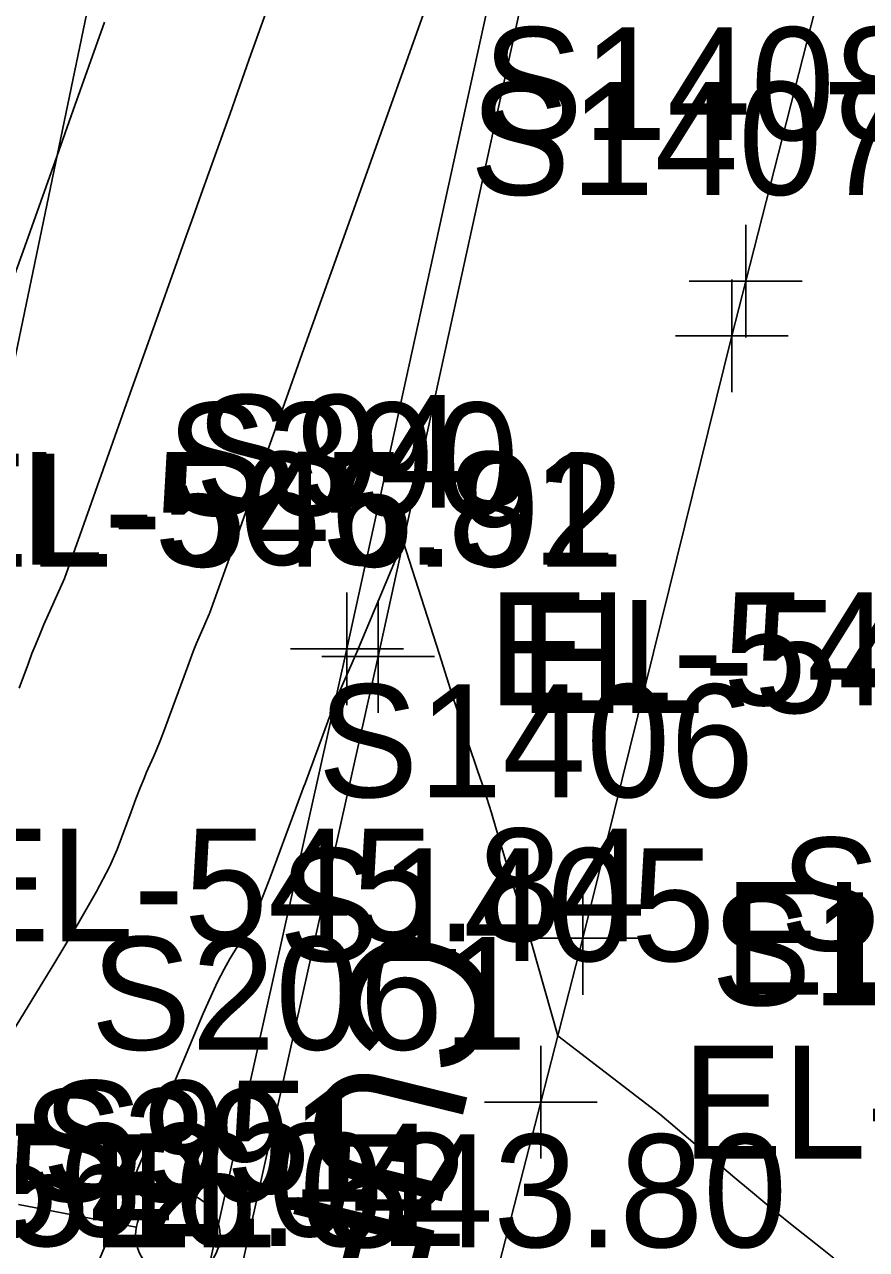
# Model space of a CAD drawing. Extents: x 1724534 to 1727318, y 657156 to 660047.
# Drawn here: x 1725591.05 to 1725620.89, y 659615.3 to 659658.72 of the extents above; entities that cross this region are included whole.
import ezdxf

# ---------------------------------------------------------------- set-up
doc = ezdxf.new("R2010")
doc.units = 0
for name, color, linetype in [('SURVEY - CONTOURS - Index with Text', 7, 'Continuous'), ('SURVEY - CONTOURS - Intermediate with optional Text', 7, 'Continuous'), ('SURVEY - DTM - Breaklines', 7, 'Continuous'), ('SURVEY - DTM - Breaklines - Points - Elevations', 7, 'Continuous'), ('SURVEY - DTM - Breaklines - Points - Locators', 7, 'Continuous'), ('SURVEY - DTM - Breaklines - Points - Numbers', 7, 'Continuous'), ('SURVEY - NON-TRANSPORTATION - Features - Points - Elevations', 7, 'Continuous'), ('SURVEY - TRAFFIC CONTROL - Pavement Marking - Points - Numbers', 7, 'Continuous'), ('SURVEY - TRANSPORTATION - Features', 7, 'Continuous'), ('SURVEY - TRANSPORTATION - Features - Points - Elevations', 7, 'Continuous'), ('SURVEY - TRANSPORTATION - Features - Points - Locators', 7, 'Continuous'), ('SURVEY - TRANSPORTATION - Features - Points - Numbers', 7, 'Continuous'), ('SURVEY - TRANSPORTATION - Features Text', 7, 'Continuous'), ('SURVEY - TRANSPORTATION - Roads', 7, 'Continuous'), ('SURVEY - TRANSPORTATION - Roads - Points - Elevations', 7, 'Continuous'), ('SURVEY - TRANSPORTATION - Roads - Points - Locators', 7, 'Continuous'), ('SURVEY - TRANSPORTATION - Roads - Points - Numbers', 7, 'Continuous'), ('SURVEY - UTILITIES - Electric (Lighting) - Points - Elevations', 7, 'Continuous'), ('SURVEY - UTILITIES - Electric (Lighting) - Points - Numbers', 7, 'Continuous'), ('SURVEY - UTILITIES - Electric (Lighting) with Text', 7, 'Continuous'), ('SURVEY - UTILITIES - Fiber Optic Cable (Underground) with Text', 7, 'Continuous'), ('SURVEY - UTILITIES - Poles and Miscellaneous - Points - Elevations', 7, 'Continuous')]:
    doc.layers.add(name, color=color, linetype=linetype)

msp = doc.modelspace()

# ---------------------------------------------------------------- linework, layer by layer
at = {"layer": 'SURVEY - CONTOURS - Index with Text'}
msp.add_lwpolyline([(1725599.97, 659660.163), (1725599.015, 659657.489), (1725598.751, 659656.744), (1725598.526, 659656.11), (1725598.392, 659655.736), (1725597.312, 659652.71), (1725597.027, 659651.906), (1725596.793, 659651.249), (1725596.521, 659650.486), (1725595.609, 659647.932), (1725594.797, 659645.647), (1725593.908, 659643.153), (1725593.075, 659640.808), (1725592.458, 659639.081), (1725591.735, 659637.447), (1725591.586, 659637.101), (1725591.444, 659636.759), (1725591.309, 659636.42), (1725591.183, 659636.085), (1725590.857, 659635.195)], dxfattribs=at)
at = {"layer": 'SURVEY - CONTOURS - Intermediate with optional Text'}
for points in [[(1725606.033, 659661.457), (1725602.598, 659651.842), (1725600.892, 659647.064), (1725600.258, 659645.285), (1725599.187, 659642.286), (1725598.532, 659640.446), (1725597.603, 659637.846), (1725597.593, 659637.819), (1725597.435, 659637.46), (1725597.235, 659637.008), (1725597.146, 659636.794), (1725597.027, 659636.491), (1725596.878, 659636.1), (1725596.701, 659635.619), (1725596.188, 659634.22), (1725596.008, 659633.735), (1725595.853, 659633.331), (1725595.724, 659633.006), (1725595.62, 659632.761), (1725595.376, 659632.215), (1725595.273, 659631.973), (1725595.147, 659631.659), (1725594.998, 659631.271), (1725594.826, 659630.81), (1725594.336, 659629.483), (1725594.06, 659628.859), (1725593.599, 659627.983), (1725592.953, 659626.854), (1725592.123, 659625.473), (1725588.852, 659620.129)], [(1725593.883, 659658.801), (1725592.776, 659655.686), (1725592.189, 659654.039), (1725591.056, 659650.847), (1725590.496, 659649.277)], [(1725619.733, 659614.99), (1725619.315, 659615.327), (1725618.201, 659616.212), (1725617.764, 659616.562), (1725617.289, 659616.951), (1725616.776, 659617.376), (1725616.225, 659617.84), (1725613.563, 659620.091), (1725609.951, 659622.876), (1725609.024, 659626.127), (1725608.937, 659626.419), (1725608.816, 659626.793), (1725608.634, 659627.348), (1725608.554, 659627.596), (1725608.452, 659627.925), (1725608.18, 659628.826), (1725607.757, 659630.244), (1725607.596, 659630.772), (1725607.433, 659631.293), (1725607.266, 659631.808), (1725607.095, 659632.316), (1725606.477, 659634.133), (1725606.341, 659634.537), (1725606.231, 659634.875), (1725606.145, 659635.146), (1725605.759, 659636.384), (1725604.473, 659640.393), (1725602.82, 659636.473), (1725602.06, 659634.722), (1725601.006, 659631.852), (1725600.981, 659631.785), (1725600.963, 659631.746), (1725600.664, 659630.941), (1725599.759, 659628.49), (1725599.511, 659627.844), (1725599.277, 659627.291), (1725599.058, 659626.83), (1725598.853, 659626.46), (1725598.325, 659625.599), (1725598.118, 659625.235), (1725597.892, 659624.791), (1725597.647, 659624.266), (1725597.383, 659623.66), (1725596.654, 659621.936), (1725596.134, 659620.707), (1725594.87, 659617.716), (1725594.473, 659616.778), (1725593.644, 659614.818)]]:
    msp.add_lwpolyline(points, dxfattribs=at)
at = {"layer": 'SURVEY - DTM - Breaklines'}
msp.add_lwpolyline([(1725639.982, 659805.546), (1725635.79, 659784.47), (1725629.921, 659758.494), (1725625.443, 659739.387), (1725624.054, 659734.362), (1725618.103, 659709.974), (1725612.874, 659685.67), (1725607.844, 659661.097), (1725602.477, 659636.589), (1725597.046, 659612.281)], dxfattribs=at)
at = {"layer": 'SURVEY - DTM - Breaklines - Points - Locators'}
for p, q in [((1725602.477, 659638.589), (1725602.477, 659634.589)), ((1725604.477, 659636.589), (1725600.477, 659636.589))]:
    msp.add_line(p, q, dxfattribs=at)
at = {"layer": 'SURVEY - TRANSPORTATION - Features'}
msp.add_lwpolyline([(1725641.101, 659805.349), (1725636.902, 659784.236), (1725631.028, 659758.231), (1725626.544, 659739.104), (1725625.155, 659734.079), (1725619.206, 659709.701), (1725613.974, 659685.384), (1725608.945, 659660.816), (1725603.581, 659636.317), (1725598.147, 659611.998)], dxfattribs=at)
at = {"layer": 'SURVEY - TRANSPORTATION - Features - Points - Locators'}
for p, q in [((1725603.581, 659638.317), (1725603.581, 659634.317)), ((1725605.581, 659636.317), (1725601.581, 659636.317))]:
    msp.add_line(p, q, dxfattribs=at)
at = {"layer": 'SURVEY - TRANSPORTATION - Roads'}
msp.add_lwpolyline([(1725603.37, 659597.283), (1725609.346, 659620.521), (1725610.838, 659626.331), (1725616.118, 659647.682), (1725616.609, 659649.621), (1725622.545, 659672.869), (1725623.043, 659674.805), (1725627.074, 659690.284), (1725627.572, 659692.221), (1725631.909, 659709.685), (1725632.405, 659711.621), (1725638.875, 659736.793), (1725639.344, 659738.736), (1725642.879, 659754.334), (1725646.579, 659769.894), (1725647.02, 659771.844), (1725650.31, 659787.495), (1725650.689, 659789.457), (1725652.957, 659801.236), (1725653.303, 659803.205)], dxfattribs=at)
at = {"layer": 'SURVEY - TRANSPORTATION - Roads - Points - Locators'}
for p, q in [((1725616.609, 659651.621), (1725616.609, 659647.621)), ((1725616.118, 659649.682), (1725616.118, 659645.682)), ((1725618.609, 659649.621), (1725614.609, 659649.621)), ((1725618.118, 659647.682), (1725614.118, 659647.682)), ((1725610.838, 659628.331), (1725610.838, 659624.331)), ((1725612.838, 659626.331), (1725608.838, 659626.331)), ((1725609.346, 659622.521), (1725609.346, 659618.521)), ((1725611.346, 659620.521), (1725607.346, 659620.521))]:
    msp.add_line(p, q, dxfattribs=at)
at = {"layer": 'SURVEY - UTILITIES - Electric (Lighting) with Text'}
msp.add_line((1725595.009, 659616.092), (1725590.836, 659616.897), dxfattribs=at)
msp.add_circle((1725596.482, 659615.808), 1.5, dxfattribs=at)
at = {"layer": 'SURVEY - UTILITIES - Fiber Optic Cable (Underground) with Text'}
msp.add_lwpolyline([(1725620.739, 659775.717), (1725611.515, 659729.876), (1725595.678, 659670.817), (1725588.852, 659637.987), (1725579.945, 659608.985), (1725572.052, 659574.699), (1725561.954, 659530.586), (1725538.949, 659448.715), (1725526.808, 659392.271), (1725505.744, 659313.434), (1725493.556, 659248.407)], dxfattribs=at)

# ---------------------------------------------------------------- texts
at = {"layer": 'SURVEY - DTM - Breaklines - Points - Elevations'}
for s, p in [('EL-565.81', (1725587.317, 659639.569)), ('EL-543.05', (1725607.477, 659634.589)), ('EL-562.04', (1725580.937, 659615.765))]:
    msp.add_text(s, height=4, dxfattribs=at).set_placement(p)
at = {"layer": 'SURVEY - DTM - Breaklines - Points - Numbers'}
for s, p in [('S94', (1725597.093, 659641.589)), ('S95', (1725591.662, 659617.281))]:
    msp.add_text(s, height=4, dxfattribs=at).set_placement(p)
at = {"layer": 'SURVEY - NON-TRANSPORTATION - Features - Points - Elevations'}
for s, p in [('EL-546.92', (1725587.603, 659639.503)), ('EL-546.02', (1725582.056, 659615.422))]:
    msp.add_text(s, height=4, dxfattribs=at).set_placement(p)
at = {"layer": 'SURVEY - TRAFFIC CONTROL - Pavement Marking - Points - Numbers'}
msp.add_text('S803', height=4, dxfattribs=at).set_placement((1725617.824, 659625.895))
at = {"layer": 'SURVEY - TRANSPORTATION - Features - Points - Elevations'}
msp.add_text('EL-542.90', height=4, dxfattribs=at).set_placement((1725608.581, 659634.317))
at = {"layer": 'SURVEY - TRANSPORTATION - Features - Points - Numbers'}
for s, p in [('S390', (1725596.072, 659641.317)), ('S391', (1725590.969, 659616.998))]:
    msp.add_text(s, height=4, dxfattribs=at).set_placement(p)
at = {"layer": 'SURVEY - TRANSPORTATION - Features Text'}
msp.add_text('CURB', height=5, rotation=256.1701, dxfattribs=at).set_placement((1725603.162, 659627.074))
at = {"layer": 'SURVEY - TRANSPORTATION - Roads - Points - Elevations'}
for s, p in [('EL-543.09', (1725615.838, 659624.331)), ('EL-542.94', (1725614.346, 659618.521))]:
    msp.add_text(s, height=4, dxfattribs=at).set_placement(p)
at = {"layer": 'SURVEY - TRANSPORTATION - Roads - Points - Numbers'}
for s, p in [('S1408', (1725607.274, 659654.621)), ('S1407', (1725606.83, 659652.682)), ('S1406', (1725601.44, 659631.331)), ('S1405', (1725600.058, 659625.521)), ('S1505', (1725615.382, 659623.957))]:
    msp.add_text(s, height=4, dxfattribs=at).set_placement(p)
at = {"layer": 'SURVEY - UTILITIES - Electric (Lighting) - Points - Elevations'}
msp.add_text('EL-543.80', height=4, dxfattribs=at).set_placement((1725593.393, 659615.38))
at = {"layer": 'SURVEY - UTILITIES - Electric (Lighting) - Points - Numbers'}
msp.add_text('S2061', height=4, dxfattribs=at).set_placement((1725593.393, 659622.38))
at = {"layer": 'SURVEY - UTILITIES - Poles and Miscellaneous - Points - Elevations'}
msp.add_text('EL-545.84', height=4, dxfattribs=at).set_placement((1725588.376, 659626.221))

doc.saveas('drawing.dxf')
